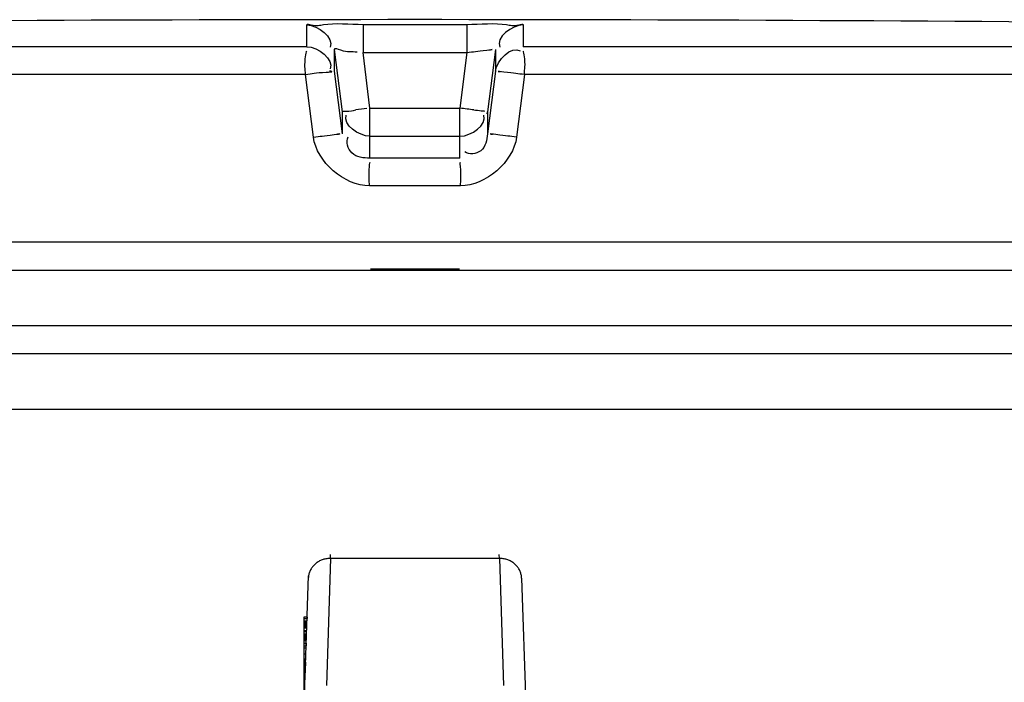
# Model space of a CAD drawing. Header units: millimetres. Extents: x 0 to 297, y 0 to 210.
# Tile 278 of 499: x 56.966 to 58.205, y 162.467 to 163.3. Entities that reach past the tile are written whole.
import ezdxf

# ---------------------------------------------------------------- set-up
doc = ezdxf.new("R2010")
doc.units = ezdxf.units.MM
doc.header["$LTSCALE"] = 16.335
doc.layers.get('0').update_dxf_attribs({"linetype": 'CONTINUOUS'})
doc.layers.add('001-M31079-X02', color=7, linetype='CONTINUOUS')
doc.layers.add('01_GLOBAL', color=7, linetype='CONTINUOUS')

msp = doc.modelspace()

# ---------------------------------------------------------------- linework, layer by layer
at = {"color": 9, "linetype": 'Continuous'}
for p, q in [((57.3278, 163.2664), (57.3278, 163.2938)), ((57.3984, 163.2946), (57.3984, 163.2592)), ((57.3984, 163.2946), (57.5291, 163.2946)), ((57.5291, 163.2946), (57.5291, 163.2592)), ((57.5997, 163.2938), (57.5997, 163.2664)), ((57.3278, 163.2664), (54.8413, 163.2664)), ((57.3626, 163.2357), (57.3626, 163.2631)), ((57.3724, 163.1845), (57.3626, 163.2631)), ((57.5649, 163.2631), (57.5551, 163.1845)), ((57.5649, 163.2631), (57.5649, 163.2357)), ((60.0861, 163.2664), (57.5997, 163.2664)), ((57.4071, 163.1892), (57.3984, 163.2592)), ((57.3984, 163.2592), (57.5291, 163.2592)), ((57.5291, 163.2592), (57.5203, 163.1892)), ((57.326, 163.2314), (54.8073, 163.2314)), ((57.336, 163.1527), (57.326, 163.2314)), ((57.3724, 163.157), (57.3626, 163.2357)), ((57.5649, 163.2357), (57.5551, 163.157)), ((57.6014, 163.2314), (57.5915, 163.1527)), ((60.1202, 163.2314), (57.6014, 163.2314)), ((57.4071, 163.1263), (57.4071, 163.1892)), ((57.4071, 163.1892), (57.5203, 163.1892)), ((57.5203, 163.1263), (57.5203, 163.1892)), ((57.3724, 163.157), (57.3724, 163.1845)), ((57.3727, 163.1823), (57.3724, 163.1845)), ((57.5547, 163.1822), (57.5551, 163.1845)), ((57.5551, 163.1845), (57.5551, 163.157)), ((57.4071, 163.1538), (57.4067, 163.1538)), ((57.4071, 163.1538), (57.5203, 163.1538)), ((57.5203, 163.1538), (57.5207, 163.1538)), ((57.5203, 163.1263), (57.4071, 163.1263)), ((57.5211, 163.0913), (57.4064, 163.0913)), ((60.1237, 163.0205), (54.8037, 163.0205)), ((57.4077, 162.9869), (57.5197, 162.9869))]:
    msp.add_line(p, q, dxfattribs=at)
at = {"color": 7, "linetype": 'Continuous'}
for p, q in [((54.8037, 162.9855), (60.1237, 162.9855)), ((54.8037, 162.9155), (60.1237, 162.9155)), ((54.8387, 162.8805), (60.0887, 162.8805))]:
    msp.add_line(p, q, dxfattribs=at)
msp.add_arc((57.4637, 62.203), 101.0975, 89.384203, 90.615797, dxfattribs=at)
at = {"color": 9, "linetype": 'Continuous'}
for centre, radius, start, end in [((57.5442, 161.9855), 1.2114, 96.6859, 97.3437), ((57.0686, 159.5799), 3.6374, 82.586, 82.8653)]:
    msp.add_arc(centre, radius, start, end, dxfattribs=at)
for points, knots in [([(57.3278, 163.2938), (57.3278, 163.2956), (57.3389, 163.292), (57.3569, 163.2974), (57.3818, 163.2946), (57.3984, 163.2946)], [0, 0, 0, 0, 0.077113, 0.294292, 1, 1, 1, 1]), ([(57.5291, 163.2946), (57.5457, 163.2946), (57.5707, 163.2974), (57.5886, 163.292), (57.5997, 163.2956), (57.5997, 163.2938)], [0, 0, 0, 0, 0.706963, 0.92344, 1, 1, 1, 1]), ([(57.3626, 163.2631), (57.3626, 163.2655), (57.378, 163.2584), (57.3839, 163.2609), (57.3909, 163.26)], [0, 0, 0, 0, 0.254625, 1, 1, 1, 1]), ([(57.5291, 163.2592), (57.5374, 163.2602), (57.5422, 163.2607), (57.5637, 163.2633), (57.5582, 163.2624), (57.557, 163.2622)], [0, 0, 0, 0, 0.706753, 0.894885, 1, 1, 1, 1]), ([(57.326, 163.2314), (57.326, 163.2396), (57.3237, 163.2415), (57.3275, 163.262), (57.3276, 163.2605)], [0, 0, 0, 0, 0.846035, 1, 1, 1, 1]), ([(57.6014, 163.2314), (57.6014, 163.2396), (57.6038, 163.2415), (57.6, 163.262), (57.5999, 163.2605)], [0, 0, 0, 0, 0.846686, 1, 1, 1, 1]), ([(57.326, 163.2314), (57.3346, 163.2328), (57.3392, 163.2339), (57.3624, 163.235), (57.3573, 163.2356), (57.3563, 163.2356)], [0, 0, 0, 0, 0.717881, 0.918652, 1, 1, 1, 1]), ([(57.6014, 163.2314), (57.5928, 163.2325), (57.5883, 163.2329), (57.5651, 163.2359), (57.5701, 163.2351), (57.571, 163.235)], [0, 0, 0, 0, 0.719593, 0.920584, 1, 1, 1, 1]), ([(57.3724, 163.1845), (57.3724, 163.186), (57.3816, 163.184), (57.3852, 163.1864), (57.3893, 163.1869)], [0, 0, 0, 0, 0.272435, 1, 1, 1, 1]), ([(57.5379, 163.1869), (57.5422, 163.1864), (57.5555, 163.1853), (57.5497, 163.1852), (57.5492, 163.1852)], [0, 0, 0, 0, 0.894651, 1, 1, 1, 1]), ([(57.336, 163.1527), (57.3446, 163.1538), (57.3491, 163.1542), (57.3722, 163.1572), (57.3672, 163.1564), (57.3663, 163.1563)], [0, 0, 0, 0, 0.719723, 0.92045, 1, 1, 1, 1]), ([(57.4071, 163.1263), (57.3992, 163.1263), (57.3823, 163.1275), (57.3764, 163.1469), (57.3798, 163.1529)], [0, 0, 0, 0, 0.535491, 1, 1, 1, 1]), ([(57.5551, 163.157), (57.5541, 163.1494), (57.5516, 163.1326), (57.5317, 163.13), (57.5264, 163.1341)], [0, 0, 0, 0, 0.53572, 1, 1, 1, 1]), ([(57.5915, 163.1527), (57.5828, 163.1538), (57.5783, 163.1542), (57.5553, 163.1572), (57.5602, 163.1564), (57.5612, 163.1563)], [0, 0, 0, 0, 0.719723, 0.92045, 1, 1, 1, 1]), ([(57.4064, 163.0913), (57.4064, 163.0995), (57.4054, 163.1011), (57.407, 163.1219), (57.407, 163.1204)], [0, 0, 0, 0, 0.849467, 1, 1, 1, 1]), ([(57.5211, 163.0913), (57.5211, 163.0995), (57.5221, 163.1011), (57.5205, 163.1219), (57.5204, 163.1204)], [0, 0, 0, 0, 0.849467, 1, 1, 1, 1])]:
    msp.add_open_spline(points, degree=3, knots=knots, dxfattribs=at)
for points in [[(57.3278, 163.2938), (57.3412, 163.2938), (57.3629, 163.2779), (57.3569, 163.2659)], [(57.5997, 163.2938), (57.5862, 163.2938), (57.5645, 163.2779), (57.5705, 163.2659)], [(57.3278, 163.2664), (57.3412, 163.2664), (57.3629, 163.2505), (57.3569, 163.2385)], [(57.5649, 163.2357), (57.5666, 163.249), (57.585, 163.2686), (57.5962, 163.2611)], [(57.4064, 163.0913), (57.3752, 163.0913), (57.3399, 163.1218), (57.336, 163.1527)], [(57.5915, 163.1527), (57.5876, 163.1218), (57.5522, 163.0913), (57.5211, 163.0913)]]:
    msp.add_open_spline(points, degree=3, dxfattribs=at)
at = {"color": 7, "linetype": 'Continuous'}
for points in [[(57.4067, 163.1538), (57.3935, 163.154), (57.3723, 163.1682), (57.3773, 163.1804)], [(57.5207, 163.1538), (57.534, 163.154), (57.5552, 163.1681), (57.5502, 163.1804)]]:
    msp.add_open_spline(points, degree=3, dxfattribs=at)
at = {"layer": '001-M31079-X02', "color": 9, "linetype": 'Continuous'}
for p, q in [((57.3575, 162.6227), (57.3523, 162.4629)), ((57.3575, 162.6227), (57.3576, 162.6274)), ((57.3575, 162.6227), (57.3576, 162.6274)), ((57.5699, 162.6227), (57.3575, 162.6227)), ((57.5699, 162.6227), (57.5698, 162.6274)), ((57.5699, 162.6227), (57.5698, 162.6274)), ((57.5699, 162.6227), (57.5752, 162.4629)), ((57.5979, 162.5977), (57.5978, 162.6009)), ((57.5979, 162.5977), (57.6321, 161.5625))]:
    msp.add_line(p, q, dxfattribs=at)
at = {"layer": '001-M31079-X02', "color": 7, "linetype": 'Continuous'}
for p, q in [((57.2954, 161.5625), (57.3296, 162.6009)), ((57.3296, 162.6009), (57.3295, 162.5977)), ((57.3278, 162.547), (57.3278, 162.5441)), ((57.3279, 162.5485), (57.3279, 162.547)), ((57.3268, 162.5158), (57.3268, 162.5128)), ((57.3237, 162.4845), (57.3237, 162.4216)), ((57.3257, 162.481), (57.3257, 162.4845)), ((57.3257, 162.483), (57.3257, 162.48)), ((57.3259, 162.489), (57.3259, 162.4875)), ((57.326, 162.4919), (57.326, 162.489)), ((57.3261, 162.4907), (57.3261, 162.4936)), ((57.3256, 162.48), (57.3256, 162.4785))]:
    msp.add_line(p, q, dxfattribs=at)
at = {"layer": '001-M31079-X02', "color": 6, "linetype": 'Continuous'}
for p, q in [((57.3237, 162.5485), (57.3237, 162.4845)), ((57.3279, 162.5485), (57.3237, 162.5485)), ((57.3237, 162.547), (57.3279, 162.547)), ((57.3237, 162.5441), (57.3278, 162.5441)), ((57.3237, 162.5426), (57.3277, 162.5426)), ((57.3237, 162.5411), (57.3277, 162.5411)), ((57.3237, 162.5396), (57.3276, 162.5396)), ((57.3237, 162.5381), (57.3276, 162.5381)), ((57.3237, 162.5366), (57.3276, 162.5366)), ((57.3237, 162.5351), (57.3275, 162.5351)), ((57.3237, 162.5321), (57.3274, 162.5321)), ((57.3237, 162.5307), (57.3273, 162.5307)), ((57.3237, 162.5277), (57.3272, 162.5277)), ((57.3237, 162.5262), (57.3272, 162.5262)), ((57.3237, 162.5247), (57.3271, 162.5247)), ((57.3237, 162.5232), (57.3271, 162.5232)), ((57.3237, 162.5217), (57.327, 162.5217)), ((57.3237, 162.5202), (57.327, 162.5202)), ((57.3269, 162.5187), (57.3237, 162.5187)), ((57.3237, 162.5158), (57.3268, 162.5158)), ((57.3237, 162.5128), (57.3267, 162.5128)), ((57.3266, 162.5098), (57.3237, 162.5098)), ((57.3237, 162.5024), (57.3264, 162.5024)), ((57.3237, 162.4964), (57.3262, 162.4964)), ((57.3237, 162.4949), (57.3261, 162.4949)), ((57.3237, 162.4936), (57.3261, 162.4936)), ((57.3237, 162.4919), (57.3261, 162.4919)), ((57.3237, 162.4907), (57.3261, 162.4907)), ((57.3237, 162.4897), (57.326, 162.4897)), ((57.3237, 162.489), (57.326, 162.489)), ((57.3237, 162.4875), (57.3259, 162.4875)), ((57.3237, 162.4845), (57.3258, 162.4845)), ((57.3237, 162.4833), (57.3258, 162.4833)), ((57.3237, 162.483), (57.3258, 162.483)), ((57.3237, 162.481), (57.3257, 162.481)), ((57.3237, 162.4804), (57.3257, 162.4804)), ((57.3237, 162.48), (57.3257, 162.48)), ((57.3237, 162.4785), (57.3256, 162.4785)), ((57.3237, 162.4781), (57.3256, 162.4781)), ((57.3237, 162.4757), (57.3255, 162.4757)), ((57.3237, 162.4752), (57.3255, 162.4752)), ((57.3254, 162.4707), (57.3237, 162.4707)), ((57.3237, 162.4705), (57.3253, 162.4705))]:
    msp.add_line(p, q, dxfattribs=at)
at = {"layer": '001-M31079-X02', "color": 9, "linetype": 'Continuous'}
for points, knots in [([(57.3575, 162.6227), (57.3559, 162.6227), (57.3527, 162.6224), (57.3481, 162.6213), (57.3437, 162.6195), (57.3398, 162.617), (57.3363, 162.614), (57.3335, 162.6104), (57.3313, 162.6064), (57.33, 162.6021), (57.3296, 162.5992), (57.3295, 162.5977)], [0, 0, 0, 0, 0.115443, 0.230318, 0.344204, 0.456787, 0.567894, 0.677521, 0.78584, 0.893181, 1, 1, 1, 1]), ([(57.5979, 162.5977), (57.5979, 162.5992), (57.5975, 162.6021), (57.5961, 162.6064), (57.594, 162.6104), (57.5912, 162.614), (57.5877, 162.617), (57.5837, 162.6195), (57.5794, 162.6213), (57.5747, 162.6224), (57.5715, 162.6227), (57.5699, 162.6227)], [0, 0, 0, 0, 0.106813, 0.214154, 0.322472, 0.4321, 0.543208, 0.655792, 0.769679, 0.884556, 1, 1, 1, 1])]:
    msp.add_open_spline(points, degree=3, knots=knots, dxfattribs=at)
at = {"layer": '01_GLOBAL', "color": 7, "linetype": 'Continuous'}
msp.add_line((54.8387, 162.8805), (60.0887, 162.8805), dxfattribs=at)
at = {"layer": '01_GLOBAL', "color": 9, "linetype": 'Continuous'}
msp.add_line((54.7687, 162.8105), (60.1587, 162.8105), dxfattribs=at)

doc.saveas('drawing.dxf')
